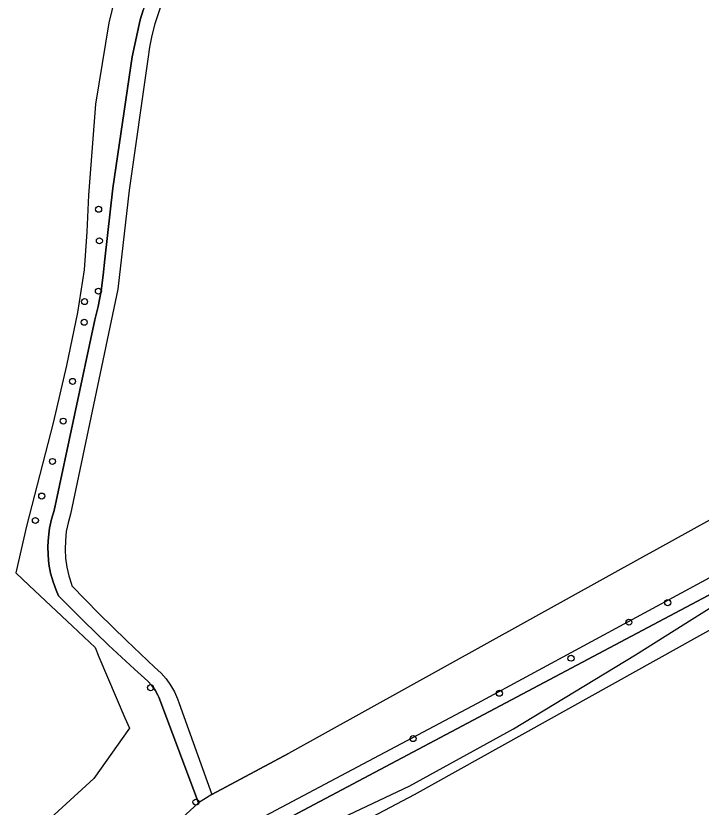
# Model space of a CAD drawing. Extents: x 160203 to 161526, y 379529 to 381797.
# Drawn here: x 160371.6 to 160483, y 380300 to 380428.7 of the extents above; entities that cross this region are included whole.
import ezdxf

# ---------------------------------------------------------------- set-up
doc = ezdxf.new("R2010")
doc.units = 0
for name, color, linetype in [('IMGEO_Boom', 7, 'Continuous'), ('IMGEO_Grasland_overig', 7, 'Continuous'), ('IMGEO_Hek', 7, 'Continuous'), ('IMGEO_Loofbos', 7, 'Continuous'), ('IMGEO_Voetpad_onverhard', 7, 'Continuous')]:
    doc.layers.add(name, color=color, linetype=linetype)

msp = doc.modelspace()

# ---------------------------------------------------------------- linework, layer by layer
at = {"layer": 'IMGEO_Boom'}
for centre in [(160385.02, 380397.25), (160385.14, 380392.12), (160384.98, 380383.93), (160382.73, 380382.24), (160382.68, 380378.87), (160380.78, 380369.26), (160379.26, 380362.8), (160377.52, 380356.24), (160375.77, 380350.61), (160374.74, 380346.64), (160477.54, 380333.26), (160471.22, 380330.1), (160461.81, 380324.24), (160393.46, 380319.45), (160450.17, 380318.53), (160436.15, 380311.17), (160400.85, 380300.83)]:
    msp.add_circle(centre, 0.489, dxfattribs=at)
at = {"layer": 'IMGEO_Grasland_overig'}
msp.add_lwpolyline([(160395.96, 380432.76), (160394.49, 380428.41), (160394.17, 380427.4), (160393.66, 380425.51), (160393.27, 380423.59), (160393, 380421.67), (160389.96, 380400.37), (160388.14, 380384.27), (160380.45, 380347.64), (160380.05, 380346.24), (160379.77, 380344.82), (160379.61, 380343.39), (160379.57, 380341.94), (160379.65, 380340.49), (160379.85, 380339.06), (160380.16, 380337.65), (160380.59, 380336.27), (160380.68, 380336.02), (160385.07, 380331.53), (160389.55, 380327.12), (160394.11, 380322.8), (160395.19, 380321.8), (160396, 380320.86), (160396.72, 380319.85), (160397.33, 380318.77), (160397.84, 380317.64), (160398.11, 380316.88), (160403.41, 380302.05)], dxfattribs=at)
at = {"layer": 'IMGEO_Hek'}
for points in [[(160581.72, 380498.47), (160563.09, 380471.78), (160563.56, 380460.57), (160563.69, 380457.57), (160563.72, 380456.74), (160563.78, 380455.27), (160523.94, 380399.35), (160500, 380362.61), (160496.99, 380357.99), (160486.88, 380348.12), (160475.7, 380341.91), (160473.45, 380340.67), (160415.86, 380308.73)], [(160396.76, 380442.31), (160395.14, 380438.12), (160393.63, 380433.89), (160392.24, 380429.61), (160391.76, 380428.04)], [(160391.76, 380428.04), (160390.48, 380422.06), (160387.31, 380400.68), (160386.03, 380389.13)], [(160386.03, 380389.13), (160385.78, 380386.55), (160385.42, 380383.98), (160384.94, 380381.44), (160384.43, 380379.29)], [(160384.43, 380379.29), (160377.82, 380348.24)], [(160377.82, 380348.24), (160377.38, 380346.83), (160377.05, 380345.39), (160376.85, 380343.93), (160376.76, 380342.47), (160376.8, 380340.99), (160376.95, 380339.53), (160377.22, 380338.08), (160377.61, 380336.66), (160378.12, 380335.28), (160378.51, 380334.38)], [(160496.55, 380341.98), (160495.66, 380341.13), (160493.71, 380339.62), (160491.62, 380338.33), (160489.4, 380337.26), (160404.11, 380291.99), (160374.48, 380275.96), (160374.04, 380275.69), (160373.6, 380275.2), (160373.33, 380274.6), (160373.26, 380274.17), (160373.28, 380273.73), (160373.48, 380273.1), (160373.86, 380272.57), (160374.2, 380272.29), (160381.63, 380264.51), (160390.51, 380256.28), (160396.93, 380250), (160402.38, 380244.66), (160420.34, 380226.4), (160466.92, 380179.55)], [(160378.51, 380334.38), (160382.54, 380330.33), (160386.65, 380326.36), (160390.84, 380322.48), (160393.03, 380320.52)], [(160393.03, 380320.52), (160393.67, 380319.82), (160394.22, 380319.05), (160394.66, 380318.22), (160394.8, 380317.9)], [(160394.8, 380317.9), (160401.24, 380300.7)], [(160403.41, 380302.05), (160415.86, 380308.73)]]:
    msp.add_lwpolyline(points, dxfattribs=at)
at = {"layer": 'IMGEO_Loofbos'}
for points in [[(160415.23, 380500), (160413.49, 380496.33), (160409.88, 380487.5), (160403.8, 380470.98), (160399.72, 380460.39), (160387.63, 380431.66), (160386.69, 380427.6), (160384.51, 380414.36), (160383.36, 380399.53), (160383.11, 380393.6), (160382.65, 380387.41), (160381.61, 380380.47), (160379.82, 380371.86), (160377.64, 380362.54), (160373.31, 380345.7), (160371.56, 380338.12), (160373.74, 380336.07), (160380.76, 380329.44), (160384.44, 380325.97), (160385.08, 380324.47), (160389.3, 380314.54), (160390.02, 380312.84), (160384.24, 380304.67), (160374.58, 380295.83)], [(160375.76, 380270.66), (160376.03, 380273.86), (160398.69, 380286.02), (160435.59, 380303.51), (160452.48, 380312.78), (160472.28, 380324.78), (160492.61, 380337.6), (160495.28, 380339.52), (160497.86, 380341.88), (160518.61, 380370.22), (160546.43, 380410.82), (160554.76, 380421.63), (160580.02, 380455.7)], [(160581.84, 380453.78), (160530.99, 380378.78), (160500.7, 380337.91), (160436.29, 380302.03), (160383.64, 380274.22), (160381.63, 380264.51)], [(160401.24, 380300.7), (160394.8, 380317.9), (160394.66, 380318.22), (160394.22, 380319.05), (160393.67, 380319.82), (160393.03, 380320.52), (160390.84, 380322.48), (160386.65, 380326.36), (160382.54, 380330.33), (160378.51, 380334.38), (160378.12, 380335.28), (160377.61, 380336.66), (160377.22, 380338.08), (160376.95, 380339.53), (160376.8, 380340.99), (160376.76, 380342.47), (160376.85, 380343.93), (160377.05, 380345.39), (160377.38, 380346.83), (160377.82, 380348.24), (160384.43, 380379.29), (160384.94, 380381.44), (160385.42, 380383.98), (160385.78, 380386.55), (160386.03, 380389.13), (160387.31, 380400.68), (160390.48, 380422.06), (160391.76, 380428.04), (160392.24, 380429.61)], [(160375.76, 380270.66), (160374.2, 380272.29), (160373.86, 380272.57), (160373.48, 380273.1), (160373.28, 380273.73), (160373.26, 380274.17), (160373.33, 380274.6), (160373.6, 380275.2), (160374.04, 380275.69), (160374.48, 380275.96), (160404.11, 380291.99), (160489.4, 380337.26), (160491.62, 380338.33), (160493.71, 380339.62), (160495.66, 380341.13), (160496.55, 380341.98), (160497.44, 380342.83), (160499.03, 380344.7), (160500.01, 380346.09), (160537.45, 380399.47), (160554.8, 380424.63)]]:
    msp.add_lwpolyline(points, dxfattribs=at)
at = {"layer": 'IMGEO_Voetpad_onverhard'}
for points in [[(160660.89, 380547.76), (160657.31, 380545.89), (160652.07, 380543.15), (160631.22, 380531.17), (160620.39, 380524.99), (160604.71, 380516.35), (160600.48, 380513.81), (160595.12, 380509.26), (160584.11, 380500), (160581.72, 380498.47), (160563.09, 380471.78), (160563.56, 380460.57), (160563.69, 380457.57), (160563.72, 380456.74), (160563.78, 380455.27), (160523.94, 380399.35), (160500, 380362.61), (160496.99, 380357.99), (160486.88, 380348.12), (160475.7, 380341.91), (160473.45, 380340.67), (160415.86, 380308.73), (160403.41, 380302.05)], [(160554.03, 380426.3), (160535.21, 380399.12), (160500, 380349.66), (160497.78, 380346.54), (160496.97, 380345.58), (160495.36, 380343.95), (160493.59, 380342.49), (160491.67, 380341.23), (160489.64, 380340.17), (160446.57, 380316.87), (160402.34, 380293.38), (160389.05, 380285.85), (160381.95, 380282.4), (160377.27, 380279.66), (160376.77, 380279.25), (160373.28, 380276.39), (160372.29, 380275.35), (160371.92, 380274.36)], [(160403.41, 380302.05), (160401.24, 380300.7)], [(160397.9, 380297.64), (160401.24, 380300.7)]]:
    msp.add_lwpolyline(points, dxfattribs=at)

doc.saveas('drawing.dxf')
